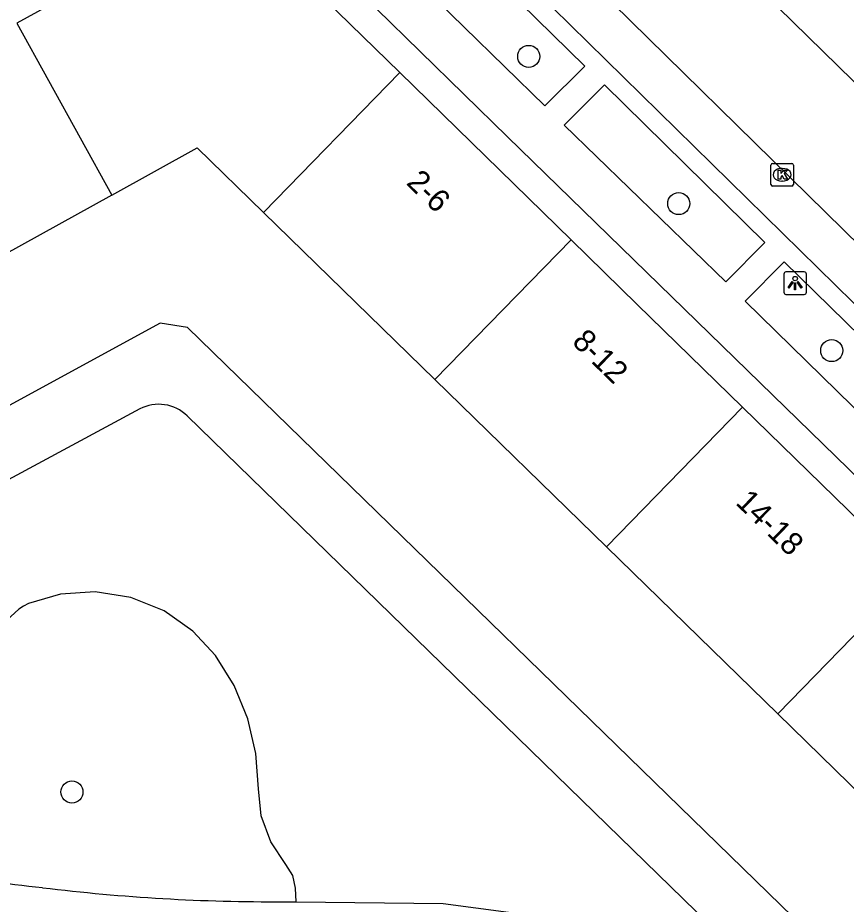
# Model space of a CAD drawing. Extents: x 159888 to 160757, y 384031 to 384746.
# Drawn here: x 160186.63 to 160223.32, y 384466.02 to 384505.27 of the extents above; entities that cross this region are included whole.
import ezdxf

# ---------------------------------------------------------------- set-up
doc = ezdxf.new("R2010")
doc.units = 0
for name, color, linetype in [('IMGEO_Boom', 7, 'Continuous'), ('IMGEO_Kolk', 7, 'Continuous'), ('IMGEO_Lichtpunt', 7, 'Continuous'), ('IMGEO_Pand', 7, 'Continuous'), ('IMGEO_Pand_nummerreeks', 7, 'Continuous'), ('IMGEO_Rijbaan_lokaal_open', 7, 'Continuous'), ('IMGEO_Voetpad_gesloten', 7, 'Continuous'), ('IMGEO_Voetpad_open', 7, 'Continuous')]:
    doc.layers.add(name, color=color, linetype=linetype)

msp = doc.modelspace()

# ---------------------------------------------------------------- linework, layer by layer
at = {"layer": 'IMGEO_Boom'}
for centre in [(160209.261, 384503.553), (160215.903, 384497.039), (160222.677, 384490.533), (160189.033, 384470.989)]:
    msp.add_circle(centre, 0.489, dxfattribs=at)
at = {"layer": 'IMGEO_Kolk'}
for p, q in [((160219.98, 384497.889), (160219.98, 384498.741)), ((160220.055, 384498.815), (160220.907, 384498.815)), ((160220.981, 384498.741), (160220.981, 384497.889)), ((160220.468, 384498.595), (160220.493, 384498.595)), ((160220.491, 384498.035), (160220.466, 384498.035)), ((160220.907, 384497.815), (160220.055, 384497.815))]:
    msp.add_line(p, q, dxfattribs=at)
for points in [[(160219.98, 384497.889), (160219.98, 384498.741)], [(160220.055, 384498.815), (160220.907, 384498.815)], [(160220.981, 384498.741), (160220.981, 384497.889)], [(160220.301, 384498.515), (160220.424, 384498.515), (160220.424, 384498.364), (160220.554, 384498.515), (160220.718, 384498.515), (160220.572, 384498.364), (160220.725, 384498.115), (160220.573, 384498.115), (160220.488, 384498.279), (160220.424, 384498.212), (160220.424, 384498.115), (160220.301, 384498.115), (160220.301, 384498.515)], [(160220.907, 384497.815), (160220.055, 384497.815)]]:
    msp.add_lwpolyline(points, dxfattribs=at)
for centre, start, end in [((160220.057, 384498.739), 91.552, 178.448), ((160220.057, 384498.739), 91.552, 178.448), ((160220.905, 384498.739), 1.552, 88.448), ((160220.905, 384498.739), 1.552, 88.448), ((160220.057, 384497.891), 181.552, 268.448), ((160220.057, 384497.891), 181.552, 268.448), ((160220.905, 384497.891), 271.552, 358.448), ((160220.905, 384497.891), 271.552, 358.448)]:
    msp.add_arc(centre, 0.0765, start, end, dxfattribs=at)
for centre, major_axis, ratio, start_param, end_param in [((160220.467, 384498.315), (-0.387, 0.002), 0.722429, 4.712389, 7.853982), ((160220.492, 384498.315), (-0.39, 0.002), 0.717154, 1.570796, 4.712389)]:
    msp.add_ellipse(centre, major_axis=major_axis, ratio=ratio, start_param=start_param, end_param=end_param, dxfattribs=at)
at = {"layer": 'IMGEO_Lichtpunt'}
for p, q in [((160221.459, 384494.016), (160220.651, 384494.016)), ((160221.459, 384494.016), (160220.651, 384494.016)), ((160220.557, 384493.921), (160220.557, 384493.114)), ((160220.557, 384493.921), (160220.557, 384493.114)), ((160221.553, 384493.114), (160221.553, 384493.921)), ((160221.553, 384493.114), (160221.553, 384493.921)), ((160220.651, 384493.02), (160221.459, 384493.02)), ((160220.651, 384493.02), (160221.459, 384493.02))]:
    msp.add_line(p, q, dxfattribs=at)
for points in [[(160220.931, 384493.585), (160220.97, 384493.557), (160220.782, 384493.295), (160220.744, 384493.322), (160220.931, 384493.585)], [(160221.033, 384493.537), (160221.08, 384493.537), (160221.08, 384493.215), (160221.033, 384493.215), (160221.033, 384493.537)], [(160221.143, 384493.557), (160221.181, 384493.584), (160221.368, 384493.322), (160221.329, 384493.294), (160221.143, 384493.557)]]:
    msp.add_lwpolyline(points, dxfattribs=at)
msp.add_circle((160221.056, 384493.719), 0.0994, dxfattribs=at)
for centre, start, end in [((160220.651, 384493.921), 90, 180), ((160220.651, 384493.921), 90, 180), ((160221.459, 384493.921), 0, 90), ((160221.459, 384493.921), 0, 90), ((160220.651, 384493.114), 180, 270), ((160220.651, 384493.114), 180, 270), ((160221.459, 384493.114), 270, 0), ((160221.459, 384493.114), 270, 360)]:
    msp.add_arc(centre, 0.0946, start, end, dxfattribs=at)
at = {"layer": 'IMGEO_Pand'}
for points in [[(160203.556, 384502.837), (160196.415, 384509.815), (160196.075, 384510.23), (160186.593, 384505.023)], [(160186.593, 384505.023), (160190.804, 384497.414)], [(160197.518, 384496.643), (160203.556, 384502.837)], [(160211.139, 384495.429), (160203.556, 384502.837)], [(160190.804, 384497.414), (160194.583, 384499.505), (160197.518, 384496.643)], [(160190.804, 384497.414), (160181.266, 384492.138)], [(160197.518, 384496.643), (160205.109, 384489.244)], [(160211.139, 384495.429), (160205.109, 384489.244)], [(160218.725, 384488.027), (160214.063, 384492.572), (160211.139, 384495.429)], [(160205.109, 384489.244), (160212.699, 384481.844)], [(160212.699, 384481.844), (160218.725, 384488.027)], [(160226.316, 384480.627), (160218.725, 384488.027)], [(160212.699, 384481.844), (160220.289, 384474.445)], [(160220.289, 384474.445), (160226.316, 384480.627)], [(160220.289, 384474.445), (160227.879, 384467.046)]]:
    msp.add_lwpolyline(points, dxfattribs=at)
at = {"layer": 'IMGEO_Rijbaan_lokaal_open'}
for points in [[(160207.717, 384518.046), (160224.94, 384501.185)], [(160234.606, 384485.229), (160232.947, 384486.549), (160231.049, 384488.176), (160203.557, 384515.169)]]:
    msp.add_lwpolyline(points, dxfattribs=at)
at = {"layer": 'IMGEO_Voetpad_gesloten'}
for points in [[(160197.935, 384421.095), (160223.27, 384462.707), (160222.659, 384463.811), (160194.145, 384491.56), (160192.947, 384491.75), (160157.338, 384472.343), (160141.469, 384463.844)], [(160192.036, 384487.95), (160172.842, 384477.61)], [(160217.799, 384464.601), (160194.141, 384487.639)], [(160198.966, 384466.127), (160198.933, 384466.736), (160198.809, 384467.296), (160198.51, 384467.785), (160197.839, 384468.785), (160197.42, 384469.933), (160197.291, 384471.13), (160197.184, 384472.691), (160196.821, 384474.234), (160196.211, 384475.698), (160195.385, 384477.026), (160194.386, 384478.113), (160193.115, 384479.002), (160191.641, 384479.6), (160190.069, 384479.85), (160188.522, 384479.744), (160187.105, 384479.33), (160186.884, 384479.219), (160186.682, 384479.078), (160184.575, 384477.169)], [(160198.413, 384466.133), (160198.966, 384466.127)], [(160198.966, 384466.127), (160205.472, 384466.058), (160212.486, 384465.116), (160215.456, 384464.312), (160216.858, 384463.726)]]:
    msp.add_lwpolyline(points, dxfattribs=at)
for centre, radius, start, end in [((160192.873, 384486.338), 1.816, 45.7386, 117.4529), ((160190.347, 384493.923), 27.295, 243.8143, 264.5069), ((160197.938, 384550.222), 84.091, 263.03056, 270.32396)]:
    msp.add_arc(centre, radius, start, end, dxfattribs=at)
at = {"layer": 'IMGEO_Voetpad_open'}
for points in [[(160203.589, 384514.481), (160202.511, 384513.401), (160229.885, 384486.517), (160231.834, 384484.894), (160233.589, 384483.523)], [(160242.988, 384466.237), (160208.326, 384500), (160196.722, 384511.338), (160196.41, 384511.643)], [(160204.606, 384510.136), (160202.83, 384508.346), (160209.967, 384501.371), (160211.746, 384503.128), (160204.606, 384510.136)], [(160212.613, 384502.302), (160210.835, 384500.507), (160217.982, 384493.573), (160219.711, 384495.314), (160212.613, 384502.302)], [(160220.569, 384494.455), (160218.85, 384492.724), (160225.629, 384486.073), (160227.372, 384487.807), (160220.569, 384494.455)]]:
    msp.add_lwpolyline(points, dxfattribs=at)

# ---------------------------------------------------------------- texts
at = {"layer": 'IMGEO_Pand_nummerreeks'}
for s, rotation, p in [('2-6', 315.8364, (160203.799, 384497.919)), ('8-12', 315.676, (160211.134, 384490.867)), ('14-18', 315.8307, (160218.377, 384483.761))]:
    msp.add_text(s, height=1, rotation=rotation, dxfattribs=at).set_placement(p)

doc.saveas('drawing.dxf')
